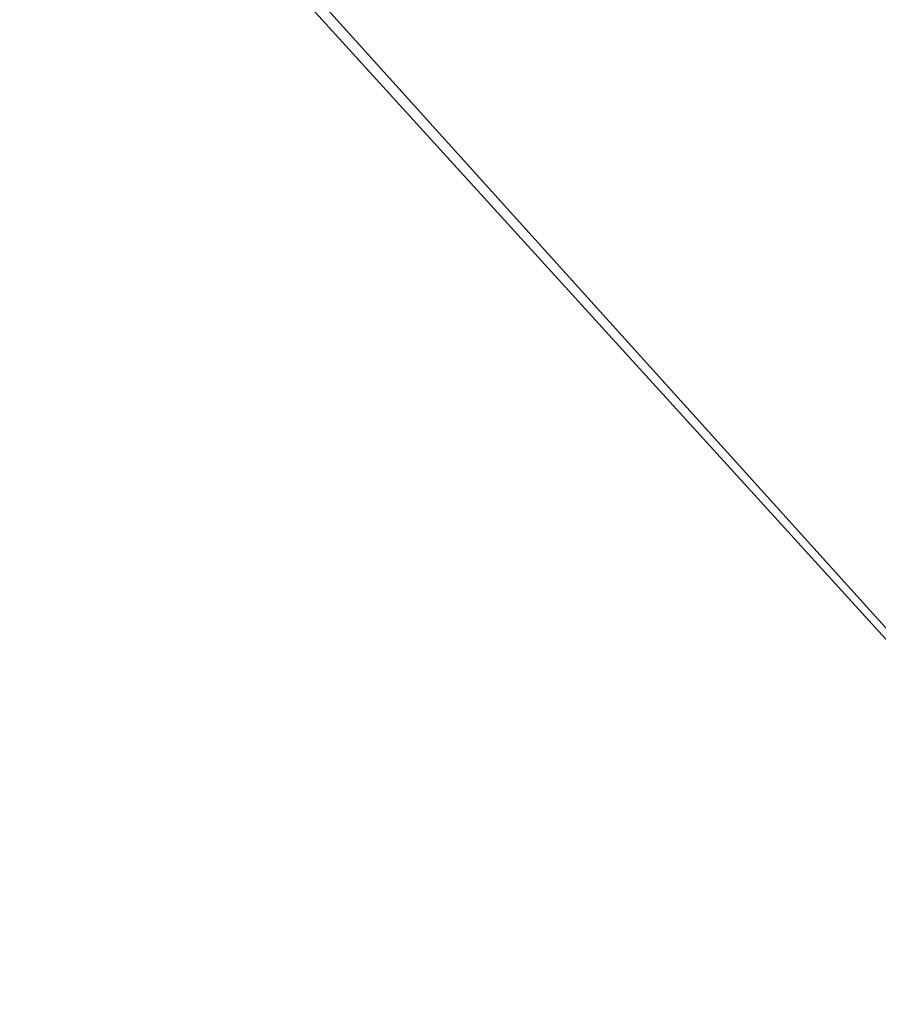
# Model space of a CAD drawing. Header units: millimetres. Extents: x -20851 to -17632, y 368 to 3070.
# Tile 441 of 656: x -19555 to -18780, y 1294 to 2182. Entities that reach past the tile are written whole.
import ezdxf

# ---------------------------------------------------------------- set-up
doc = ezdxf.new("R2010")
doc.units = ezdxf.units.MM
doc.layers.add('A-FLOR', color=192, linetype='Continuous', lineweight=25)

msp = doc.modelspace()

# ---------------------------------------------------------------- meshes
at = {"layer": 'A-FLOR'}
mesh = msp.add_polyface(dxfattribs=at)
corners = [(-20615.54, 369.03, -250), (-20615.54, 2868.53, -250), (-17632.09, 2868.53, -250), (-17632.09, 369.03, -250), (-19796.3, 2816.89, -250), (-19798, 2829.83, -250), (-19803, 2841.89, -250), (-19810.94, 2852.24, -250), (-19821.3, 2860.19, -250), (-19833.36, 2865.18, -250), (-19846.3, 2866.89, -250), (-19859.24, 2865.18, -250), (-19871.3, 2860.19, -250), (-19881.65, 2852.24, -250), (-19889.6, 2841.89, -250), (-19894.59, 2829.83, -250), (-19896.3, 2816.89, -250), (-19894.59, 2803.95, -250), (-19889.6, 2791.89, -250), (-19881.65, 2781.53, -250), (-19871.3, 2773.59, -250), (-19859.24, 2768.59, -250), (-19846.3, 2766.89, -250), (-19833.36, 2768.59, -250), (-19821.3, 2773.59, -250), (-19810.94, 2781.53, -250), (-19803, 2791.89, -250), (-19798, 2803.95, -250)]
mesh.append_faces([[corners[k] for k in face] for face in [(13, 1, 12), (8, 2, 7)]], dxfattribs={"vtx0": -1, "vtx1": -1})
mesh.append_faces([[corners[k] for k in face] for face in [(0, 21, 22), (0, 22, 23), (1, 17, 18), (1, 19, 20), (1, 18, 19), (24, 3, 0, 23), (3, 24, 25, 2), (2, 26, 27), (2, 25, 26), (2, 27, 4), (1, 13, 14), (1, 10, 11), (2, 8, 9), (10, 1, 2), (2, 4, 5)]], dxfattribs={"vtx0": -1, "vtx2": -1})
mesh.append_faces([[corners[k] for k in face] for face in [(15, 16, 1), (14, 15, 1), (11, 12, 1), (16, 17, 1), (6, 7, 2), (5, 6, 2), (9, 10, 2)]], dxfattribs={"vtx1": -1, "vtx2": -1})
mesh.append_faces([[corners[k] for k in face] for face in [(20, 21, 0, 1)]], dxfattribs={"vtx1": -1, "vtx3": -1})
mesh = msp.add_polyface(dxfattribs=at)
corners = [(-20615.54, 369.03), (-17632.09, 369.03), (-17632.09, 2868.53), (-20615.54, 2868.53), (-19796.3, 2816.89), (-19798, 2803.95), (-19803, 2791.89), (-19810.94, 2781.53), (-19821.3, 2773.59), (-19833.36, 2768.59), (-19846.3, 2766.89), (-19859.24, 2768.59), (-19871.3, 2773.59), (-19881.65, 2781.53), (-19889.6, 2791.89), (-19894.59, 2803.95), (-19896.3, 2816.89), (-19894.59, 2829.83), (-19889.6, 2841.89), (-19881.65, 2852.24), (-19871.3, 2860.19), (-19859.24, 2865.18), (-19846.3, 2866.89), (-19833.36, 2865.18), (-19821.3, 2860.19), (-19810.94, 2852.24), (-19803, 2841.89), (-19798, 2829.83)]
mesh.append_faces([[corners[k] for k in face] for face in [(20, 3, 19), (4, 2, 27), (15, 3, 14), (14, 3, 13), (12, 0, 11), (6, 2, 5), (5, 2, 4)]], dxfattribs={"vtx0": -1, "vtx1": -1})
mesh.append_faces([[corners[k] for k in face] for face in [(3, 20, 21), (3, 21, 22), (3, 15, 16), (2, 22, 23), (22, 2, 3), (2, 23, 24), (0, 9, 10), (2, 6, 7, 1), (1, 7, 8)]], dxfattribs={"vtx0": -1, "vtx2": -1})
mesh.append_faces([[corners[k] for k in face] for face in [(16, 17, 3), (18, 19, 3), (17, 18, 3), (24, 25, 2), (26, 27, 2), (25, 26, 2), (10, 11, 0)]], dxfattribs={"vtx1": -1, "vtx2": -1})
mesh.append_faces([[corners[k] for k in face] for face in [(12, 13, 3, 0), (8, 9, 0, 1)]], dxfattribs={"vtx1": -1, "vtx3": -1})

doc.saveas('drawing.dxf')
